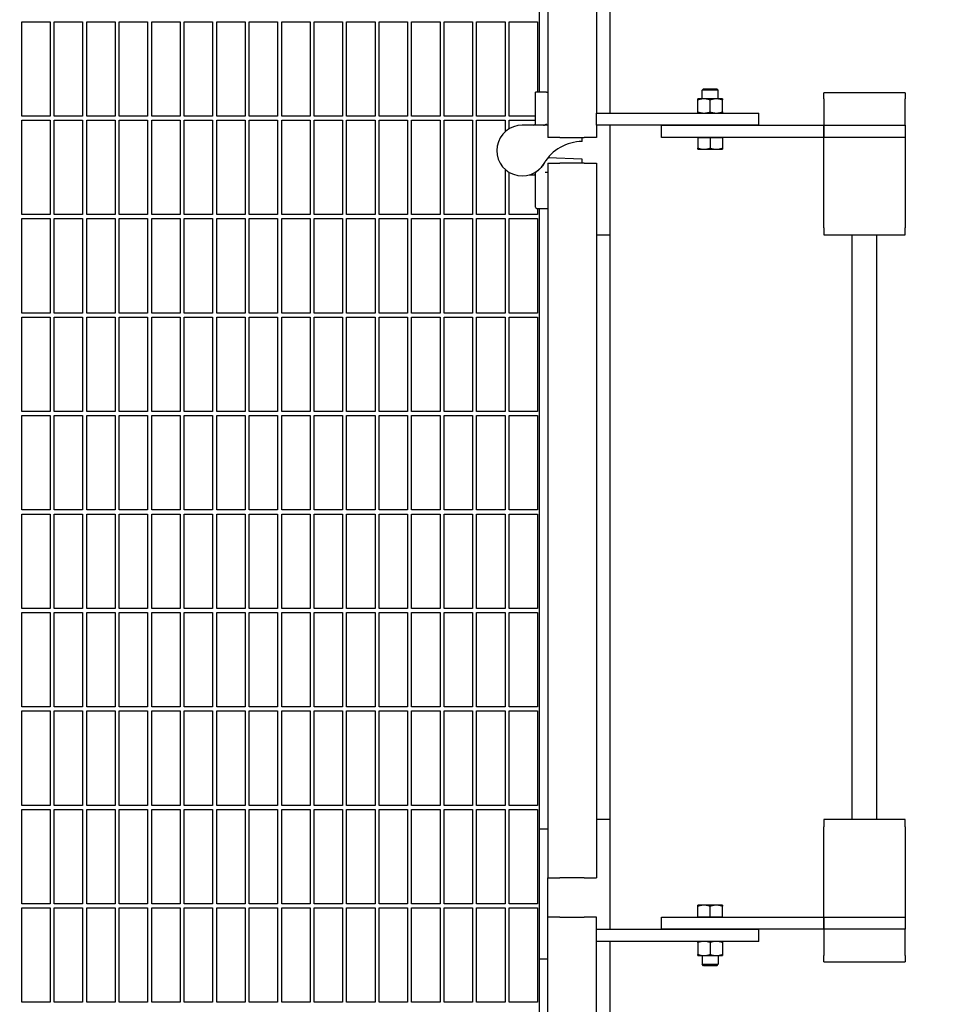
# Model space of a CAD drawing. Header units: inches. Extents: x 36 to 1719, y -84 to 1122.
# Tile 529 of 558: x 1074 to 1102, y 800 to 830. Entities that reach past the tile are written whole.
import ezdxf

# ---------------------------------------------------------------- set-up
doc = ezdxf.new("R2010")
doc.units = ezdxf.units.IN
doc.header["$LTSCALE"] = 48
doc.header["$MEASUREMENT"] = 0
doc.layers.add('Dimension (ANSI)', color=7, linetype='Continuous', lineweight=25)
doc.layers.add('Visible (ANSI)', color=7, linetype='Continuous', lineweight=30)
doc.styles.add('Note Text (ANSI)', font='tahoma.ttf')
doc.dimstyles.new('Architectural (ANSI)', dxfattribs={"dimscale": 48, "dimtxt": 0.125, "dimasz": 0.098425, "dimexe": 0.125, "dimexo": 0.0625, "dimgap": 0.031496, "dimtad": 0, "dimtih": 1, "dimtoh": 1, "dimdec": 4, "dimrnd": 1e-08, "dimzin": 3, "dimdsep": 46, "dimlunit": 4, "dimtxsty": 'Note Text (ANSI)', "dimcen": 0.09, "dimdle": 0.393701, "dimclrd": 256, "dimclre": 256, "dimclrt": 256, "dimadec": 0, "dimazin": 3, "dimtfac": 0.96, "dimtofl": 0, "dimtmove": 0, "dimatfit": 3, "dimfxl": 1, "dimfrac": 2, "dimtolj": 1, "dimtzin": 12, "dimlwd": -1, "dimlwe": -1, "dimarcsym": 0})

# ---------------------------------------------------------------- blocks, each defined once
blk = doc.blocks.new('*D17')
at = {"layer": 'Defpoints', "color": 0, "transparency": 16777216}
for p in [(1046.918, 898.491), (1046.918, 757.491), (1135.12, 757.491)]:
    blk.add_point(p, dxfattribs=at)
at = {"layer": 'Dimension (ANSI)', "transparency": 16777216}
for p, q in [((1049.918, 898.491), (1141.12, 898.491)), ((1135.12, 893.767), (1135.12, 837.122)), ((1135.12, 762.216), (1135.12, 827.861)), ((1049.918, 757.491), (1141.12, 757.491))]:
    blk.add_line(p, q, dxfattribs=at)
for points in [[(1134.332, 893.767), (1135.907, 893.767), (1135.12, 898.491)], [(1134.332, 762.216), (1135.907, 762.216), (1135.12, 757.491)]]:
    blk.add_solid(points, dxfattribs=at)
at = {"layer": 'Dimension (ANSI)', "transparency": 16777216, "insert": (1125.021, 835.61), "char_height": 6, "attachment_point": 1, "style": 'Note Text (ANSI)'}
blk.add_mtext('\\A1;11\'-9"', dxfattribs=at)

msp = doc.modelspace()

# ---------------------------------------------------------------- linework, layer by layer
at = {"layer": 'Visible (ANSI)'}
for p, q in [((1089.99768, 827.96116), (1089.99768, 893.3214)), ((1090.24768, 893.5714), (1090.24768, 826.5714)), ((1091.74768, 893.5714), (1091.74768, 827.3214)), ((1092.16768, 827.3214), (1092.16768, 893.5714)), ((1074.06018, 827.22765), (1074.06018, 830.1339)), ((1074.06018, 830.1339), (1074.93518, 830.1339)), ((1074.93518, 830.1339), (1074.93518, 827.22765)), ((1075.06018, 827.22765), (1075.06018, 830.1339)), ((1075.06018, 830.1339), (1075.93518, 830.1339)), ((1075.93518, 830.1339), (1075.93518, 827.22765)), ((1076.06018, 827.22765), (1076.06018, 830.1339)), ((1076.06018, 830.1339), (1076.93518, 830.1339)), ((1076.93518, 830.1339), (1076.93518, 827.22765)), ((1077.06018, 827.22765), (1077.06018, 830.1339)), ((1077.06018, 830.1339), (1077.93518, 830.1339)), ((1077.93518, 830.1339), (1077.93518, 827.22765)), ((1078.06018, 827.22765), (1078.06018, 830.1339)), ((1078.06018, 830.1339), (1078.93518, 830.1339)), ((1078.93518, 830.1339), (1078.93518, 827.22765)), ((1079.06018, 827.22765), (1079.06018, 830.1339)), ((1079.06018, 830.1339), (1079.93518, 830.1339)), ((1079.93518, 830.1339), (1079.93518, 827.22765)), ((1080.06018, 827.22765), (1080.06018, 830.1339)), ((1080.06018, 830.1339), (1080.93518, 830.1339)), ((1080.93518, 830.1339), (1080.93518, 827.22765)), ((1081.06018, 827.22765), (1081.06018, 830.1339)), ((1081.06018, 830.1339), (1081.93518, 830.1339)), ((1081.93518, 830.1339), (1081.93518, 827.22765)), ((1082.06018, 827.22765), (1082.06018, 830.1339)), ((1082.06018, 830.1339), (1082.93518, 830.1339)), ((1082.93518, 830.1339), (1082.93518, 827.22765)), ((1083.06018, 827.22765), (1083.06018, 830.1339)), ((1083.06018, 830.1339), (1083.93518, 830.1339)), ((1083.93518, 830.1339), (1083.93518, 827.22765)), ((1084.06018, 827.22765), (1084.06018, 830.1339)), ((1084.06018, 830.1339), (1084.93518, 830.1339)), ((1084.93518, 830.1339), (1084.93518, 827.22765)), ((1085.06018, 827.22765), (1085.06018, 830.1339)), ((1085.06018, 830.1339), (1085.93518, 830.1339)), ((1085.93518, 830.1339), (1085.93518, 827.22765)), ((1086.06018, 827.22765), (1086.06018, 830.1339)), ((1086.06018, 830.1339), (1086.93518, 830.1339)), ((1086.93518, 830.1339), (1086.93518, 827.22765)), ((1087.06018, 827.22765), (1087.06018, 830.1339)), ((1087.06018, 830.1339), (1087.93518, 830.1339)), ((1087.93518, 830.1339), (1087.93518, 827.22765)), ((1088.06018, 827.22765), (1088.06018, 830.1339)), ((1088.06018, 830.1339), (1088.93518, 830.1339)), ((1088.93518, 830.1339), (1088.93518, 827.22765)), ((1089.06018, 827.22765), (1089.06018, 830.1339)), ((1089.06018, 830.1339), (1089.93518, 830.1339)), ((1089.93518, 830.1339), (1089.93518, 827.96116)), ((1089.89099, 827.96116), (1089.87268, 827.96116)), ((1089.87268, 827.0124), (1089.87268, 827.96116)), ((1090.21107, 827.96116), (1090.16688, 827.96116)), ((1090.21107, 827.96116), (1090.24768, 827.96116)), ((1095.04487, 828.0714), (1094.99768, 828.02563)), ((1095.49768, 828.02563), (1094.99768, 828.02563)), ((1094.99768, 827.7594), (1094.99768, 828.02563)), ((1095.04487, 828.0714), (1095.45049, 828.0714)), ((1095.45049, 828.0714), (1095.49768, 828.02563)), ((1095.49768, 827.7594), (1095.49768, 828.02563)), ((1098.74768, 827.7564), (1098.74768, 827.9464)), ((1101.24768, 827.9464), (1098.74768, 827.9464)), ((1101.24768, 827.9464), (1101.24768, 827.7564)), ((1095.06018, 827.7594), (1094.87268, 827.7594)), ((1094.87268, 827.35489), (1094.87268, 827.7259)), ((1095.43518, 827.7594), (1095.06018, 827.7594)), ((1095.24768, 827.35489), (1095.24768, 827.7259)), ((1095.62268, 827.7594), (1095.43518, 827.7594)), ((1095.62268, 827.35489), (1095.62268, 827.7259)), ((1098.74768, 827.7564), (1098.74768, 826.9464)), ((1101.24768, 826.9464), (1101.24768, 827.7564)), ((1091.74768, 827.3214), (1096.74768, 827.3214)), ((1091.74768, 826.9464), (1091.74768, 827.3214)), ((1096.74768, 826.9464), (1096.74768, 827.3214)), ((1074.93518, 827.22765), (1074.06018, 827.22765)), ((1074.06018, 824.1964), (1074.06018, 827.10265)), ((1074.06018, 827.10265), (1074.93518, 827.10265)), ((1074.93518, 827.10265), (1074.93518, 824.1964)), ((1075.93518, 827.22765), (1075.06018, 827.22765)), ((1075.06018, 824.1964), (1075.06018, 827.10265)), ((1075.06018, 827.10265), (1075.93518, 827.10265)), ((1075.93518, 827.10265), (1075.93518, 824.1964)), ((1076.93518, 827.22765), (1076.06018, 827.22765)), ((1076.06018, 824.1964), (1076.06018, 827.10265)), ((1076.06018, 827.10265), (1076.93518, 827.10265)), ((1076.93518, 827.10265), (1076.93518, 824.1964)), ((1077.93518, 827.22765), (1077.06018, 827.22765)), ((1077.06018, 824.1964), (1077.06018, 827.10265)), ((1077.06018, 827.10265), (1077.93518, 827.10265)), ((1077.93518, 827.10265), (1077.93518, 824.1964)), ((1078.93518, 827.22765), (1078.06018, 827.22765)), ((1078.06018, 824.1964), (1078.06018, 827.10265)), ((1078.06018, 827.10265), (1078.93518, 827.10265)), ((1078.93518, 827.10265), (1078.93518, 824.1964)), ((1079.93518, 827.22765), (1079.06018, 827.22765)), ((1079.06018, 824.1964), (1079.06018, 827.10265)), ((1079.06018, 827.10265), (1079.93518, 827.10265)), ((1079.93518, 827.10265), (1079.93518, 824.1964)), ((1080.93518, 827.22765), (1080.06018, 827.22765)), ((1080.06018, 824.1964), (1080.06018, 827.10265)), ((1080.06018, 827.10265), (1080.93518, 827.10265)), ((1080.93518, 827.10265), (1080.93518, 824.1964)), ((1081.93518, 827.22765), (1081.06018, 827.22765)), ((1081.06018, 824.1964), (1081.06018, 827.10265)), ((1081.06018, 827.10265), (1081.93518, 827.10265)), ((1081.93518, 827.10265), (1081.93518, 824.1964)), ((1082.93518, 827.22765), (1082.06018, 827.22765)), ((1082.06018, 824.1964), (1082.06018, 827.10265)), ((1082.06018, 827.10265), (1082.93518, 827.10265)), ((1082.93518, 827.10265), (1082.93518, 824.1964)), ((1083.93518, 827.22765), (1083.06018, 827.22765)), ((1083.06018, 824.1964), (1083.06018, 827.10265)), ((1083.06018, 827.10265), (1083.93518, 827.10265)), ((1083.93518, 827.10265), (1083.93518, 824.1964)), ((1084.93518, 827.22765), (1084.06018, 827.22765)), ((1084.06018, 824.1964), (1084.06018, 827.10265)), ((1084.06018, 827.10265), (1084.93518, 827.10265)), ((1084.93518, 827.10265), (1084.93518, 824.1964)), ((1085.93518, 827.22765), (1085.06018, 827.22765)), ((1085.06018, 824.1964), (1085.06018, 827.10265)), ((1085.06018, 827.10265), (1085.93518, 827.10265)), ((1085.93518, 827.10265), (1085.93518, 824.1964)), ((1086.93518, 827.22765), (1086.06018, 827.22765)), ((1086.06018, 824.1964), (1086.06018, 827.10265)), ((1086.06018, 827.10265), (1086.93518, 827.10265)), ((1086.93518, 827.10265), (1086.93518, 824.1964)), ((1087.93518, 827.22765), (1087.06018, 827.22765)), ((1087.06018, 824.1964), (1087.06018, 827.10265)), ((1087.06018, 827.10265), (1087.93518, 827.10265)), ((1087.93518, 827.10265), (1087.93518, 824.1964)), ((1088.93518, 827.22765), (1088.06018, 827.22765)), ((1088.06018, 824.1964), (1088.06018, 827.10265)), ((1088.06018, 827.10265), (1088.93518, 827.10265)), ((1088.93518, 827.10265), (1088.93518, 826.74532)), ((1089.87268, 827.22765), (1089.06018, 827.22765)), ((1089.06018, 826.83849), (1089.06018, 827.10265)), ((1089.06018, 827.10265), (1089.87268, 827.10265)), ((1090.11751, 826.9499), (1089.46225, 826.9499)), ((1090.24768, 826.9499), (1090.11751, 826.9499)), ((1096.74768, 826.9464), (1091.74768, 826.9464)), ((1091.74768, 826.9464), (1091.74768, 826.5714)), ((1092.16768, 823.5714), (1092.16768, 826.9464)), ((1093.74768, 826.9464), (1098.74768, 826.9464)), ((1093.74768, 826.5714), (1093.74768, 826.9464)), ((1098.74768, 826.5714), (1098.74768, 826.9464)), ((1098.74768, 826.9464), (1101.24768, 826.9464)), ((1098.74768, 826.9464), (1098.74768, 826.5714)), ((1101.24768, 826.9464), (1101.24768, 826.5714)), ((1090.62268, 826.5714), (1090.24768, 826.5714)), ((1090.62268, 826.5714), (1091.37268, 826.5714)), ((1091.31067, 826.4464), (1091.31067, 826.5714)), ((1091.74768, 826.5714), (1091.37268, 826.5714)), ((1098.74768, 826.5714), (1093.74768, 826.5714)), ((1094.87268, 826.57139), (1094.87268, 826.5714)), ((1094.87268, 826.57139), (1095.06018, 826.57139)), ((1094.87268, 826.57139), (1094.87268, 826.24089)), ((1095.06018, 826.57139), (1095.24768, 826.57139)), ((1095.24768, 826.57139), (1095.24768, 826.24089)), ((1095.24768, 826.57139), (1095.43518, 826.57139)), ((1095.43518, 826.57139), (1095.62268, 826.57139)), ((1095.62268, 826.57139), (1095.62268, 826.5714)), ((1095.62268, 826.57139), (1095.62268, 826.24089)), ((1098.74768, 826.46156), (1098.74768, 826.5714)), ((1101.24768, 826.5714), (1098.74768, 826.5714)), ((1098.74768, 823.79107), (1098.74768, 826.46156)), ((1101.24768, 826.5714), (1101.24768, 826.46156)), ((1101.24768, 826.46156), (1101.24768, 823.79107)), ((1094.87268, 826.20739), (1095.06018, 826.20739)), ((1095.06018, 826.20739), (1095.43518, 826.20739)), ((1095.43518, 826.20739), (1095.62268, 826.20739)), ((1090.24768, 825.77691), (1090.62268, 825.77691)), ((1090.24768, 825.77691), (1090.24768, 803.77691)), ((1090.25527, 825.93877), (1090.25039, 825.93894)), ((1091.31067, 825.90191), (1090.25527, 825.93877)), ((1091.37268, 825.77691), (1090.62268, 825.77691)), ((1091.31067, 825.77691), (1091.31067, 825.90191)), ((1091.37268, 825.77691), (1091.74768, 825.77691)), ((1091.74768, 825.77691), (1091.74768, 803.77691)), ((1088.93518, 825.59197), (1088.93518, 824.1964)), ((1089.06018, 824.1964), (1089.06018, 825.4988)), ((1089.681, 825.41865), (1089.83102, 825.41865)), ((1089.87268, 824.42882), (1089.87268, 825.47776)), ((1090.20411, 825.50066), (1090.24768, 825.50066)), ((1089.91435, 824.38715), (1090.20244, 824.38715)), ((1089.93518, 824.38715), (1089.93518, 824.1964)), ((1089.99768, 805.27691), (1089.99768, 824.38715)), ((1090.20244, 824.38715), (1090.24768, 824.38715)), ((1074.93518, 824.1964), (1074.06018, 824.1964)), ((1074.06018, 821.16515), (1074.06018, 824.0714)), ((1074.06018, 824.0714), (1074.93518, 824.0714)), ((1074.93518, 824.0714), (1074.93518, 821.16515)), ((1075.93518, 824.1964), (1075.06018, 824.1964)), ((1075.06018, 821.16515), (1075.06018, 824.0714)), ((1075.06018, 824.0714), (1075.93518, 824.0714)), ((1075.93518, 824.0714), (1075.93518, 821.16515)), ((1076.93518, 824.1964), (1076.06018, 824.1964)), ((1076.06018, 821.16515), (1076.06018, 824.0714)), ((1076.06018, 824.0714), (1076.93518, 824.0714)), ((1076.93518, 824.0714), (1076.93518, 821.16515)), ((1077.93518, 824.1964), (1077.06018, 824.1964)), ((1077.06018, 821.16515), (1077.06018, 824.0714)), ((1077.06018, 824.0714), (1077.93518, 824.0714)), ((1077.93518, 824.0714), (1077.93518, 821.16515)), ((1078.93518, 824.1964), (1078.06018, 824.1964)), ((1078.06018, 821.16515), (1078.06018, 824.0714)), ((1078.06018, 824.0714), (1078.93518, 824.0714)), ((1078.93518, 824.0714), (1078.93518, 821.16515)), ((1079.93518, 824.1964), (1079.06018, 824.1964)), ((1079.06018, 821.16515), (1079.06018, 824.0714)), ((1079.06018, 824.0714), (1079.93518, 824.0714)), ((1079.93518, 824.0714), (1079.93518, 821.16515)), ((1080.93518, 824.1964), (1080.06018, 824.1964)), ((1080.06018, 821.16515), (1080.06018, 824.0714)), ((1080.06018, 824.0714), (1080.93518, 824.0714)), ((1080.93518, 824.0714), (1080.93518, 821.16515)), ((1081.93518, 824.1964), (1081.06018, 824.1964)), ((1081.06018, 821.16515), (1081.06018, 824.0714)), ((1081.06018, 824.0714), (1081.93518, 824.0714)), ((1081.93518, 824.0714), (1081.93518, 821.16515)), ((1082.93518, 824.1964), (1082.06018, 824.1964)), ((1082.06018, 821.16515), (1082.06018, 824.0714)), ((1082.06018, 824.0714), (1082.93518, 824.0714)), ((1082.93518, 824.0714), (1082.93518, 821.16515)), ((1083.93518, 824.1964), (1083.06018, 824.1964)), ((1083.06018, 821.16515), (1083.06018, 824.0714)), ((1083.06018, 824.0714), (1083.93518, 824.0714)), ((1083.93518, 824.0714), (1083.93518, 821.16515)), ((1084.93518, 824.1964), (1084.06018, 824.1964)), ((1084.06018, 821.16515), (1084.06018, 824.0714)), ((1084.06018, 824.0714), (1084.93518, 824.0714)), ((1084.93518, 824.0714), (1084.93518, 821.16515)), ((1085.93518, 824.1964), (1085.06018, 824.1964)), ((1085.06018, 821.16515), (1085.06018, 824.0714)), ((1085.06018, 824.0714), (1085.93518, 824.0714)), ((1085.93518, 824.0714), (1085.93518, 821.16515)), ((1086.93518, 824.1964), (1086.06018, 824.1964)), ((1086.06018, 821.16515), (1086.06018, 824.0714)), ((1086.06018, 824.0714), (1086.93518, 824.0714)), ((1086.93518, 824.0714), (1086.93518, 821.16515)), ((1087.93518, 824.1964), (1087.06018, 824.1964)), ((1087.06018, 821.16515), (1087.06018, 824.0714)), ((1087.06018, 824.0714), (1087.93518, 824.0714)), ((1087.93518, 824.0714), (1087.93518, 821.16515)), ((1088.93518, 824.1964), (1088.06018, 824.1964)), ((1088.06018, 821.16515), (1088.06018, 824.0714)), ((1088.06018, 824.0714), (1088.93518, 824.0714)), ((1088.93518, 824.0714), (1088.93518, 821.16515)), ((1089.93518, 824.1964), (1089.06018, 824.1964)), ((1089.06018, 821.16515), (1089.06018, 824.0714)), ((1089.06018, 824.0714), (1089.93518, 824.0714)), ((1089.93518, 824.0714), (1089.93518, 821.16515)), ((1098.74768, 823.79107), (1098.74768, 823.5714)), ((1101.24768, 823.5714), (1101.24768, 823.79107)), ((1091.74768, 823.5714), (1092.16768, 823.5714)), ((1092.16768, 805.5714), (1092.16768, 823.5714)), ((1098.74768, 823.5714), (1101.24768, 823.5714)), ((1099.62268, 805.5714), (1099.62268, 823.5714)), ((1100.37268, 805.5714), (1100.37268, 823.5714)), ((1074.93518, 821.16515), (1074.06018, 821.16515)), ((1074.06018, 818.1339), (1074.06018, 821.04015)), ((1074.06018, 821.04015), (1074.93518, 821.04015)), ((1074.93518, 821.04015), (1074.93518, 818.1339)), ((1075.93518, 821.16515), (1075.06018, 821.16515)), ((1075.06018, 818.1339), (1075.06018, 821.04015)), ((1075.06018, 821.04015), (1075.93518, 821.04015)), ((1075.93518, 821.04015), (1075.93518, 818.1339)), ((1076.93518, 821.16515), (1076.06018, 821.16515)), ((1076.06018, 818.1339), (1076.06018, 821.04015)), ((1076.06018, 821.04015), (1076.93518, 821.04015)), ((1076.93518, 821.04015), (1076.93518, 818.1339)), ((1077.93518, 821.16515), (1077.06018, 821.16515)), ((1077.06018, 818.1339), (1077.06018, 821.04015)), ((1077.06018, 821.04015), (1077.93518, 821.04015)), ((1077.93518, 821.04015), (1077.93518, 818.1339)), ((1078.93518, 821.16515), (1078.06018, 821.16515)), ((1078.06018, 818.1339), (1078.06018, 821.04015)), ((1078.06018, 821.04015), (1078.93518, 821.04015)), ((1078.93518, 821.04015), (1078.93518, 818.1339)), ((1079.93518, 821.16515), (1079.06018, 821.16515)), ((1079.06018, 818.1339), (1079.06018, 821.04015)), ((1079.06018, 821.04015), (1079.93518, 821.04015)), ((1079.93518, 821.04015), (1079.93518, 818.1339)), ((1080.93518, 821.16515), (1080.06018, 821.16515)), ((1080.06018, 818.1339), (1080.06018, 821.04015)), ((1080.06018, 821.04015), (1080.93518, 821.04015)), ((1080.93518, 821.04015), (1080.93518, 818.1339)), ((1081.93518, 821.16515), (1081.06018, 821.16515)), ((1081.06018, 818.1339), (1081.06018, 821.04015)), ((1081.06018, 821.04015), (1081.93518, 821.04015)), ((1081.93518, 821.04015), (1081.93518, 818.1339)), ((1082.93518, 821.16515), (1082.06018, 821.16515)), ((1082.06018, 818.1339), (1082.06018, 821.04015)), ((1082.06018, 821.04015), (1082.93518, 821.04015)), ((1082.93518, 821.04015), (1082.93518, 818.1339)), ((1083.93518, 821.16515), (1083.06018, 821.16515)), ((1083.06018, 818.1339), (1083.06018, 821.04015)), ((1083.06018, 821.04015), (1083.93518, 821.04015)), ((1083.93518, 821.04015), (1083.93518, 818.1339)), ((1084.93518, 821.16515), (1084.06018, 821.16515)), ((1084.06018, 818.1339), (1084.06018, 821.04015)), ((1084.06018, 821.04015), (1084.93518, 821.04015)), ((1084.93518, 821.04015), (1084.93518, 818.1339)), ((1085.93518, 821.16515), (1085.06018, 821.16515)), ((1085.06018, 818.1339), (1085.06018, 821.04015)), ((1085.06018, 821.04015), (1085.93518, 821.04015)), ((1085.93518, 821.04015), (1085.93518, 818.1339)), ((1086.93518, 821.16515), (1086.06018, 821.16515)), ((1086.06018, 818.1339), (1086.06018, 821.04015)), ((1086.06018, 821.04015), (1086.93518, 821.04015)), ((1086.93518, 821.04015), (1086.93518, 818.1339)), ((1087.93518, 821.16515), (1087.06018, 821.16515)), ((1087.06018, 818.1339), (1087.06018, 821.04015)), ((1087.06018, 821.04015), (1087.93518, 821.04015)), ((1087.93518, 821.04015), (1087.93518, 818.1339)), ((1088.93518, 821.16515), (1088.06018, 821.16515)), ((1088.06018, 818.1339), (1088.06018, 821.04015)), ((1088.06018, 821.04015), (1088.93518, 821.04015)), ((1088.93518, 821.04015), (1088.93518, 818.1339)), ((1089.93518, 821.16515), (1089.06018, 821.16515)), ((1089.06018, 818.1339), (1089.06018, 821.04015)), ((1089.06018, 821.04015), (1089.93518, 821.04015)), ((1089.93518, 821.04015), (1089.93518, 818.1339)), ((1074.93518, 818.1339), (1074.06018, 818.1339)), ((1074.06018, 815.10265), (1074.06018, 818.0089)), ((1074.06018, 818.0089), (1074.93518, 818.0089)), ((1074.93518, 818.0089), (1074.93518, 815.10265)), ((1075.93518, 818.1339), (1075.06018, 818.1339)), ((1075.06018, 815.10265), (1075.06018, 818.0089)), ((1075.06018, 818.0089), (1075.93518, 818.0089)), ((1075.93518, 818.0089), (1075.93518, 815.10265)), ((1076.93518, 818.1339), (1076.06018, 818.1339)), ((1076.06018, 815.10265), (1076.06018, 818.0089)), ((1076.06018, 818.0089), (1076.93518, 818.0089)), ((1076.93518, 818.0089), (1076.93518, 815.10265)), ((1077.93518, 818.1339), (1077.06018, 818.1339)), ((1077.06018, 815.10265), (1077.06018, 818.0089)), ((1077.06018, 818.0089), (1077.93518, 818.0089)), ((1077.93518, 818.0089), (1077.93518, 815.10265)), ((1078.93518, 818.1339), (1078.06018, 818.1339)), ((1078.06018, 815.10265), (1078.06018, 818.0089)), ((1078.06018, 818.0089), (1078.93518, 818.0089)), ((1078.93518, 818.0089), (1078.93518, 815.10265)), ((1079.93518, 818.1339), (1079.06018, 818.1339)), ((1079.06018, 815.10265), (1079.06018, 818.0089)), ((1079.06018, 818.0089), (1079.93518, 818.0089)), ((1079.93518, 818.0089), (1079.93518, 815.10265)), ((1080.93518, 818.1339), (1080.06018, 818.1339)), ((1080.06018, 815.10265), (1080.06018, 818.0089)), ((1080.06018, 818.0089), (1080.93518, 818.0089)), ((1080.93518, 818.0089), (1080.93518, 815.10265)), ((1081.93518, 818.1339), (1081.06018, 818.1339)), ((1081.06018, 815.10265), (1081.06018, 818.0089)), ((1081.06018, 818.0089), (1081.93518, 818.0089)), ((1081.93518, 818.0089), (1081.93518, 815.10265)), ((1082.93518, 818.1339), (1082.06018, 818.1339)), ((1082.06018, 815.10265), (1082.06018, 818.0089)), ((1082.06018, 818.0089), (1082.93518, 818.0089)), ((1082.93518, 818.0089), (1082.93518, 815.10265)), ((1083.93518, 818.1339), (1083.06018, 818.1339)), ((1083.06018, 815.10265), (1083.06018, 818.0089)), ((1083.06018, 818.0089), (1083.93518, 818.0089)), ((1083.93518, 818.0089), (1083.93518, 815.10265)), ((1084.93518, 818.1339), (1084.06018, 818.1339)), ((1084.06018, 815.10265), (1084.06018, 818.0089)), ((1084.06018, 818.0089), (1084.93518, 818.0089)), ((1084.93518, 818.0089), (1084.93518, 815.10265)), ((1085.93518, 818.1339), (1085.06018, 818.1339)), ((1085.06018, 815.10265), (1085.06018, 818.0089)), ((1085.06018, 818.0089), (1085.93518, 818.0089)), ((1085.93518, 818.0089), (1085.93518, 815.10265)), ((1086.93518, 818.1339), (1086.06018, 818.1339)), ((1086.06018, 815.10265), (1086.06018, 818.0089)), ((1086.06018, 818.0089), (1086.93518, 818.0089)), ((1086.93518, 818.0089), (1086.93518, 815.10265)), ((1087.93518, 818.1339), (1087.06018, 818.1339)), ((1087.06018, 815.10265), (1087.06018, 818.0089)), ((1087.06018, 818.0089), (1087.93518, 818.0089)), ((1087.93518, 818.0089), (1087.93518, 815.10265)), ((1088.93518, 818.1339), (1088.06018, 818.1339)), ((1088.06018, 815.10265), (1088.06018, 818.0089)), ((1088.06018, 818.0089), (1088.93518, 818.0089)), ((1088.93518, 818.0089), (1088.93518, 815.10265)), ((1089.93518, 818.1339), (1089.06018, 818.1339)), ((1089.06018, 815.10265), (1089.06018, 818.0089)), ((1089.06018, 818.0089), (1089.93518, 818.0089)), ((1089.93518, 818.0089), (1089.93518, 815.10265)), ((1074.93518, 815.10265), (1074.06018, 815.10265)), ((1074.06018, 812.0714), (1074.06018, 814.97765)), ((1074.06018, 814.97765), (1074.93518, 814.97765)), ((1074.93518, 814.97765), (1074.93518, 812.0714)), ((1075.93518, 815.10265), (1075.06018, 815.10265)), ((1075.06018, 812.0714), (1075.06018, 814.97765)), ((1075.06018, 814.97765), (1075.93518, 814.97765)), ((1075.93518, 814.97765), (1075.93518, 812.0714)), ((1076.93518, 815.10265), (1076.06018, 815.10265)), ((1076.06018, 812.0714), (1076.06018, 814.97765)), ((1076.06018, 814.97765), (1076.93518, 814.97765)), ((1076.93518, 814.97765), (1076.93518, 812.0714)), ((1077.93518, 815.10265), (1077.06018, 815.10265)), ((1077.06018, 812.0714), (1077.06018, 814.97765)), ((1077.06018, 814.97765), (1077.93518, 814.97765)), ((1077.93518, 814.97765), (1077.93518, 812.0714)), ((1078.93518, 815.10265), (1078.06018, 815.10265)), ((1078.06018, 812.0714), (1078.06018, 814.97765)), ((1078.06018, 814.97765), (1078.93518, 814.97765)), ((1078.93518, 814.97765), (1078.93518, 812.0714)), ((1079.93518, 815.10265), (1079.06018, 815.10265)), ((1079.06018, 812.0714), (1079.06018, 814.97765)), ((1079.06018, 814.97765), (1079.93518, 814.97765)), ((1079.93518, 814.97765), (1079.93518, 812.0714)), ((1080.93518, 815.10265), (1080.06018, 815.10265)), ((1080.06018, 812.0714), (1080.06018, 814.97765)), ((1080.06018, 814.97765), (1080.93518, 814.97765)), ((1080.93518, 814.97765), (1080.93518, 812.0714)), ((1081.93518, 815.10265), (1081.06018, 815.10265)), ((1081.06018, 812.0714), (1081.06018, 814.97765)), ((1081.06018, 814.97765), (1081.93518, 814.97765)), ((1081.93518, 814.97765), (1081.93518, 812.0714)), ((1082.93518, 815.10265), (1082.06018, 815.10265)), ((1082.06018, 812.0714), (1082.06018, 814.97765)), ((1082.06018, 814.97765), (1082.93518, 814.97765)), ((1082.93518, 814.97765), (1082.93518, 812.0714)), ((1083.93518, 815.10265), (1083.06018, 815.10265)), ((1083.06018, 812.0714), (1083.06018, 814.97765)), ((1083.06018, 814.97765), (1083.93518, 814.97765)), ((1083.93518, 814.97765), (1083.93518, 812.0714)), ((1084.93518, 815.10265), (1084.06018, 815.10265)), ((1084.06018, 812.0714), (1084.06018, 814.97765)), ((1084.06018, 814.97765), (1084.93518, 814.97765)), ((1084.93518, 814.97765), (1084.93518, 812.0714)), ((1085.93518, 815.10265), (1085.06018, 815.10265)), ((1085.06018, 812.0714), (1085.06018, 814.97765)), ((1085.06018, 814.97765), (1085.93518, 814.97765)), ((1085.93518, 814.97765), (1085.93518, 812.0714)), ((1086.93518, 815.10265), (1086.06018, 815.10265)), ((1086.06018, 812.0714), (1086.06018, 814.97765)), ((1086.06018, 814.97765), (1086.93518, 814.97765)), ((1086.93518, 814.97765), (1086.93518, 812.0714)), ((1087.93518, 815.10265), (1087.06018, 815.10265)), ((1087.06018, 812.0714), (1087.06018, 814.97765)), ((1087.06018, 814.97765), (1087.93518, 814.97765)), ((1087.93518, 814.97765), (1087.93518, 812.0714)), ((1088.93518, 815.10265), (1088.06018, 815.10265)), ((1088.06018, 812.0714), (1088.06018, 814.97765)), ((1088.06018, 814.97765), (1088.93518, 814.97765)), ((1088.93518, 814.97765), (1088.93518, 812.0714)), ((1089.93518, 815.10265), (1089.06018, 815.10265)), ((1089.06018, 812.0714), (1089.06018, 814.97765)), ((1089.06018, 814.97765), (1089.93518, 814.97765)), ((1089.93518, 814.97765), (1089.93518, 812.0714)), ((1074.93518, 812.0714), (1074.06018, 812.0714)), ((1074.06018, 809.04015), (1074.06018, 811.9464)), ((1074.06018, 811.9464), (1074.93518, 811.9464)), ((1074.93518, 811.9464), (1074.93518, 809.04015)), ((1075.93518, 812.0714), (1075.06018, 812.0714)), ((1075.06018, 809.04015), (1075.06018, 811.9464)), ((1075.06018, 811.9464), (1075.93518, 811.9464)), ((1075.93518, 811.9464), (1075.93518, 809.04015)), ((1076.93518, 812.0714), (1076.06018, 812.0714)), ((1076.06018, 809.04015), (1076.06018, 811.9464)), ((1076.06018, 811.9464), (1076.93518, 811.9464)), ((1076.93518, 811.9464), (1076.93518, 809.04015)), ((1077.93518, 812.0714), (1077.06018, 812.0714)), ((1077.06018, 809.04015), (1077.06018, 811.9464)), ((1077.06018, 811.9464), (1077.93518, 811.9464)), ((1077.93518, 811.9464), (1077.93518, 809.04015)), ((1078.93518, 812.0714), (1078.06018, 812.0714)), ((1078.06018, 809.04015), (1078.06018, 811.9464)), ((1078.06018, 811.9464), (1078.93518, 811.9464)), ((1078.93518, 811.9464), (1078.93518, 809.04015)), ((1079.93518, 812.0714), (1079.06018, 812.0714)), ((1079.06018, 809.04015), (1079.06018, 811.9464)), ((1079.06018, 811.9464), (1079.93518, 811.9464)), ((1079.93518, 811.9464), (1079.93518, 809.04015)), ((1080.93518, 812.0714), (1080.06018, 812.0714)), ((1080.06018, 809.04015), (1080.06018, 811.9464)), ((1080.06018, 811.9464), (1080.93518, 811.9464)), ((1080.93518, 811.9464), (1080.93518, 809.04015)), ((1081.93518, 812.0714), (1081.06018, 812.0714)), ((1081.06018, 809.04015), (1081.06018, 811.9464)), ((1081.06018, 811.9464), (1081.93518, 811.9464)), ((1081.93518, 811.9464), (1081.93518, 809.04015)), ((1082.93518, 812.0714), (1082.06018, 812.0714)), ((1082.06018, 809.04015), (1082.06018, 811.9464)), ((1082.06018, 811.9464), (1082.93518, 811.9464)), ((1082.93518, 811.9464), (1082.93518, 809.04015)), ((1083.93518, 812.0714), (1083.06018, 812.0714)), ((1083.06018, 809.04015), (1083.06018, 811.9464)), ((1083.06018, 811.9464), (1083.93518, 811.9464)), ((1083.93518, 811.9464), (1083.93518, 809.04015)), ((1084.93518, 812.0714), (1084.06018, 812.0714)), ((1084.06018, 809.04015), (1084.06018, 811.9464)), ((1084.06018, 811.9464), (1084.93518, 811.9464)), ((1084.93518, 811.9464), (1084.93518, 809.04015)), ((1085.93518, 812.0714), (1085.06018, 812.0714)), ((1085.06018, 809.04015), (1085.06018, 811.9464)), ((1085.06018, 811.9464), (1085.93518, 811.9464)), ((1085.93518, 811.9464), (1085.93518, 809.04015)), ((1086.93518, 812.0714), (1086.06018, 812.0714)), ((1086.06018, 809.04015), (1086.06018, 811.9464)), ((1086.06018, 811.9464), (1086.93518, 811.9464)), ((1086.93518, 811.9464), (1086.93518, 809.04015)), ((1087.93518, 812.0714), (1087.06018, 812.0714)), ((1087.06018, 809.04015), (1087.06018, 811.9464)), ((1087.06018, 811.9464), (1087.93518, 811.9464)), ((1087.93518, 811.9464), (1087.93518, 809.04015)), ((1088.93518, 812.0714), (1088.06018, 812.0714)), ((1088.06018, 809.04015), (1088.06018, 811.9464)), ((1088.06018, 811.9464), (1088.93518, 811.9464)), ((1088.93518, 811.9464), (1088.93518, 809.04015)), ((1089.93518, 812.0714), (1089.06018, 812.0714)), ((1089.06018, 809.04015), (1089.06018, 811.9464)), ((1089.06018, 811.9464), (1089.93518, 811.9464)), ((1089.93518, 811.9464), (1089.93518, 809.04015)), ((1074.93518, 809.04015), (1074.06018, 809.04015)), ((1074.06018, 806.0089), (1074.06018, 808.91515)), ((1074.06018, 808.91515), (1074.93518, 808.91515)), ((1074.93518, 808.91515), (1074.93518, 806.0089)), ((1075.93518, 809.04015), (1075.06018, 809.04015)), ((1075.06018, 806.0089), (1075.06018, 808.91515)), ((1075.06018, 808.91515), (1075.93518, 808.91515)), ((1075.93518, 808.91515), (1075.93518, 806.0089)), ((1076.93518, 809.04015), (1076.06018, 809.04015)), ((1076.06018, 806.0089), (1076.06018, 808.91515)), ((1076.06018, 808.91515), (1076.93518, 808.91515)), ((1076.93518, 808.91515), (1076.93518, 806.0089)), ((1077.93518, 809.04015), (1077.06018, 809.04015)), ((1077.06018, 806.0089), (1077.06018, 808.91515)), ((1077.06018, 808.91515), (1077.93518, 808.91515)), ((1077.93518, 808.91515), (1077.93518, 806.0089)), ((1078.93518, 809.04015), (1078.06018, 809.04015)), ((1078.06018, 806.0089), (1078.06018, 808.91515)), ((1078.06018, 808.91515), (1078.93518, 808.91515)), ((1078.93518, 808.91515), (1078.93518, 806.0089)), ((1079.93518, 809.04015), (1079.06018, 809.04015)), ((1079.06018, 806.0089), (1079.06018, 808.91515)), ((1079.06018, 808.91515), (1079.93518, 808.91515)), ((1079.93518, 808.91515), (1079.93518, 806.0089)), ((1080.93518, 809.04015), (1080.06018, 809.04015)), ((1080.06018, 806.0089), (1080.06018, 808.91515)), ((1080.06018, 808.91515), (1080.93518, 808.91515)), ((1080.93518, 808.91515), (1080.93518, 806.0089)), ((1081.93518, 809.04015), (1081.06018, 809.04015)), ((1081.06018, 806.0089), (1081.06018, 808.91515)), ((1081.06018, 808.91515), (1081.93518, 808.91515)), ((1081.93518, 808.91515), (1081.93518, 806.0089)), ((1082.93518, 809.04015), (1082.06018, 809.04015)), ((1082.06018, 806.0089), (1082.06018, 808.91515)), ((1082.06018, 808.91515), (1082.93518, 808.91515)), ((1082.93518, 808.91515), (1082.93518, 806.0089)), ((1083.93518, 809.04015), (1083.06018, 809.04015)), ((1083.06018, 806.0089), (1083.06018, 808.91515)), ((1083.06018, 808.91515), (1083.93518, 808.91515)), ((1083.93518, 808.91515), (1083.93518, 806.0089)), ((1084.93518, 809.04015), (1084.06018, 809.04015)), ((1084.06018, 806.0089), (1084.06018, 808.91515)), ((1084.06018, 808.91515), (1084.93518, 808.91515)), ((1084.93518, 808.91515), (1084.93518, 806.0089)), ((1085.93518, 809.04015), (1085.06018, 809.04015)), ((1085.06018, 806.0089), (1085.06018, 808.91515)), ((1085.06018, 808.91515), (1085.93518, 808.91515)), ((1085.93518, 808.91515), (1085.93518, 806.0089)), ((1086.93518, 809.04015), (1086.06018, 809.04015)), ((1086.06018, 806.0089), (1086.06018, 808.91515)), ((1086.06018, 808.91515), (1086.93518, 808.91515)), ((1086.93518, 808.91515), (1086.93518, 806.0089)), ((1087.93518, 809.04015), (1087.06018, 809.04015)), ((1087.06018, 806.0089), (1087.06018, 808.91515)), ((1087.06018, 808.91515), (1087.93518, 808.91515)), ((1087.93518, 808.91515), (1087.93518, 806.0089)), ((1088.93518, 809.04015), (1088.06018, 809.04015)), ((1088.06018, 806.0089), (1088.06018, 808.91515)), ((1088.06018, 808.91515), (1088.93518, 808.91515)), ((1088.93518, 808.91515), (1088.93518, 806.0089)), ((1089.93518, 809.04015), (1089.06018, 809.04015)), ((1089.06018, 806.0089), (1089.06018, 808.91515)), ((1089.06018, 808.91515), (1089.93518, 808.91515)), ((1089.93518, 808.91515), (1089.93518, 806.0089)), ((1074.93518, 806.0089), (1074.06018, 806.0089)), ((1074.06018, 802.97765), (1074.06018, 805.8839)), ((1074.06018, 805.8839), (1074.93518, 805.8839)), ((1074.93518, 805.8839), (1074.93518, 802.97765)), ((1075.93518, 806.0089), (1075.06018, 806.0089)), ((1075.06018, 802.97765), (1075.06018, 805.8839)), ((1075.06018, 805.8839), (1075.93518, 805.8839)), ((1075.93518, 805.8839), (1075.93518, 802.97765)), ((1076.93518, 806.0089), (1076.06018, 806.0089)), ((1076.06018, 802.97765), (1076.06018, 805.8839)), ((1076.06018, 805.8839), (1076.93518, 805.8839)), ((1076.93518, 805.8839), (1076.93518, 802.97765)), ((1077.93518, 806.0089), (1077.06018, 806.0089)), ((1077.06018, 802.97765), (1077.06018, 805.8839)), ((1077.06018, 805.8839), (1077.93518, 805.8839)), ((1077.93518, 805.8839), (1077.93518, 802.97765)), ((1078.93518, 806.0089), (1078.06018, 806.0089)), ((1078.06018, 802.97765), (1078.06018, 805.8839)), ((1078.06018, 805.8839), (1078.93518, 805.8839)), ((1078.93518, 805.8839), (1078.93518, 802.97765)), ((1079.93518, 806.0089), (1079.06018, 806.0089)), ((1079.06018, 802.97765), (1079.06018, 805.8839)), ((1079.06018, 805.8839), (1079.93518, 805.8839)), ((1079.93518, 805.8839), (1079.93518, 802.97765)), ((1080.93518, 806.0089), (1080.06018, 806.0089)), ((1080.06018, 802.97765), (1080.06018, 805.8839)), ((1080.06018, 805.8839), (1080.93518, 805.8839)), ((1080.93518, 805.8839), (1080.93518, 802.97765)), ((1081.93518, 806.0089), (1081.06018, 806.0089)), ((1081.06018, 802.97765), (1081.06018, 805.8839)), ((1081.06018, 805.8839), (1081.93518, 805.8839)), ((1081.93518, 805.8839), (1081.93518, 802.97765)), ((1082.93518, 806.0089), (1082.06018, 806.0089)), ((1082.06018, 802.97765), (1082.06018, 805.8839)), ((1082.06018, 805.8839), (1082.93518, 805.8839)), ((1082.93518, 805.8839), (1082.93518, 802.97765)), ((1083.93518, 806.0089), (1083.06018, 806.0089)), ((1083.06018, 802.97765), (1083.06018, 805.8839)), ((1083.06018, 805.8839), (1083.93518, 805.8839)), ((1083.93518, 805.8839), (1083.93518, 802.97765)), ((1084.93518, 806.0089), (1084.06018, 806.0089)), ((1084.06018, 802.97765), (1084.06018, 805.8839)), ((1084.06018, 805.8839), (1084.93518, 805.8839)), ((1084.93518, 805.8839), (1084.93518, 802.97765)), ((1085.93518, 806.0089), (1085.06018, 806.0089)), ((1085.06018, 802.97765), (1085.06018, 805.8839)), ((1085.06018, 805.8839), (1085.93518, 805.8839)), ((1085.93518, 805.8839), (1085.93518, 802.97765)), ((1086.93518, 806.0089), (1086.06018, 806.0089)), ((1086.06018, 802.97765), (1086.06018, 805.8839)), ((1086.06018, 805.8839), (1086.93518, 805.8839)), ((1086.93518, 805.8839), (1086.93518, 802.97765)), ((1087.93518, 806.0089), (1087.06018, 806.0089)), ((1087.06018, 802.97765), (1087.06018, 805.8839)), ((1087.06018, 805.8839), (1087.93518, 805.8839)), ((1087.93518, 805.8839), (1087.93518, 802.97765)), ((1088.93518, 806.0089), (1088.06018, 806.0089)), ((1088.06018, 802.97765), (1088.06018, 805.8839)), ((1088.06018, 805.8839), (1088.93518, 805.8839)), ((1088.93518, 805.8839), (1088.93518, 802.97765)), ((1089.93518, 806.0089), (1089.06018, 806.0089)), ((1089.06018, 802.97765), (1089.06018, 805.8839)), ((1089.06018, 805.8839), (1089.93518, 805.8839)), ((1089.93518, 805.8839), (1089.93518, 802.97765)), ((1092.16768, 805.5714), (1091.74768, 805.5714)), ((1092.16768, 802.1964), (1092.16768, 805.5714)), ((1101.24768, 805.5714), (1098.74768, 805.5714)), ((1098.74768, 805.5714), (1098.74768, 805.35173)), ((1101.24768, 805.35173), (1101.24768, 805.5714)), ((1090.24768, 805.27691), (1089.99768, 805.27691)), ((1089.99768, 801.27691), (1089.99768, 805.27691)), ((1098.74768, 802.68123), (1098.74768, 805.35173)), ((1101.24768, 805.35173), (1101.24768, 802.68123)), ((1090.24768, 803.77691), (1090.62268, 803.77691)), ((1090.24768, 802.5714), (1090.24768, 803.77691)), ((1091.37268, 803.77691), (1090.62268, 803.77691)), ((1091.37268, 803.77691), (1091.74768, 803.77691)), ((1074.93518, 802.97765), (1074.06018, 802.97765)), ((1074.06018, 799.9464), (1074.06018, 802.85265)), ((1074.06018, 802.85265), (1074.93518, 802.85265)), ((1074.93518, 802.85265), (1074.93518, 799.9464)), ((1075.93518, 802.97765), (1075.06018, 802.97765)), ((1075.06018, 799.9464), (1075.06018, 802.85265)), ((1075.06018, 802.85265), (1075.93518, 802.85265)), ((1075.93518, 802.85265), (1075.93518, 799.9464)), ((1076.93518, 802.97765), (1076.06018, 802.97765)), ((1076.06018, 799.9464), (1076.06018, 802.85265)), ((1076.06018, 802.85265), (1076.93518, 802.85265)), ((1076.93518, 802.85265), (1076.93518, 799.9464)), ((1077.93518, 802.97765), (1077.06018, 802.97765)), ((1077.06018, 799.9464), (1077.06018, 802.85265)), ((1077.06018, 802.85265), (1077.93518, 802.85265)), ((1077.93518, 802.85265), (1077.93518, 799.9464)), ((1078.93518, 802.97765), (1078.06018, 802.97765)), ((1078.06018, 799.9464), (1078.06018, 802.85265)), ((1078.06018, 802.85265), (1078.93518, 802.85265)), ((1078.93518, 802.85265), (1078.93518, 799.9464)), ((1079.93518, 802.97765), (1079.06018, 802.97765)), ((1079.06018, 799.9464), (1079.06018, 802.85265)), ((1079.06018, 802.85265), (1079.93518, 802.85265)), ((1079.93518, 802.85265), (1079.93518, 799.9464)), ((1080.93518, 802.97765), (1080.06018, 802.97765)), ((1080.06018, 799.9464), (1080.06018, 802.85265)), ((1080.06018, 802.85265), (1080.93518, 802.85265)), ((1080.93518, 802.85265), (1080.93518, 799.9464)), ((1081.93518, 802.97765), (1081.06018, 802.97765)), ((1081.06018, 799.9464), (1081.06018, 802.85265)), ((1081.06018, 802.85265), (1081.93518, 802.85265)), ((1081.93518, 802.85265), (1081.93518, 799.9464)), ((1082.93518, 802.97765), (1082.06018, 802.97765)), ((1082.06018, 799.9464), (1082.06018, 802.85265)), ((1082.06018, 802.85265), (1082.93518, 802.85265)), ((1082.93518, 802.85265), (1082.93518, 799.9464)), ((1083.93518, 802.97765), (1083.06018, 802.97765)), ((1083.06018, 799.9464), (1083.06018, 802.85265)), ((1083.06018, 802.85265), (1083.93518, 802.85265)), ((1083.93518, 802.85265), (1083.93518, 799.9464)), ((1084.93518, 802.97765), (1084.06018, 802.97765)), ((1084.06018, 799.9464), (1084.06018, 802.85265)), ((1084.06018, 802.85265), (1084.93518, 802.85265)), ((1084.93518, 802.85265), (1084.93518, 799.9464)), ((1085.93518, 802.97765), (1085.06018, 802.97765)), ((1085.06018, 799.9464), (1085.06018, 802.85265)), ((1085.06018, 802.85265), (1085.93518, 802.85265)), ((1085.93518, 802.85265), (1085.93518, 799.9464)), ((1086.93518, 802.97765), (1086.06018, 802.97765)), ((1086.06018, 799.9464), (1086.06018, 802.85265)), ((1086.06018, 802.85265), (1086.93518, 802.85265)), ((1086.93518, 802.85265), (1086.93518, 799.9464)), ((1087.93518, 802.97765), (1087.06018, 802.97765)), ((1087.06018, 799.9464), (1087.06018, 802.85265)), ((1087.06018, 802.85265), (1087.93518, 802.85265)), ((1087.93518, 802.85265), (1087.93518, 799.9464)), ((1088.93518, 802.97765), (1088.06018, 802.97765)), ((1088.06018, 799.9464), (1088.06018, 802.85265)), ((1088.06018, 802.85265), (1088.93518, 802.85265)), ((1088.93518, 802.85265), (1088.93518, 799.9464)), ((1089.93518, 802.97765), (1089.06018, 802.97765)), ((1089.06018, 799.9464), (1089.06018, 802.85265)), ((1089.06018, 802.85265), (1089.93518, 802.85265)), ((1089.93518, 802.85265), (1089.93518, 799.9464)), ((1095.06018, 802.9354), (1094.87268, 802.9354)), ((1094.87268, 802.5714), (1094.87268, 802.90191)), ((1095.43518, 802.9354), (1095.06018, 802.9354)), ((1095.24768, 802.5714), (1095.24768, 802.90191)), ((1095.62268, 802.9354), (1095.43518, 802.9354)), ((1095.62268, 802.5714), (1095.62268, 802.90191)), ((1098.74768, 802.5714), (1098.74768, 802.68123)), ((1101.24768, 802.68123), (1101.24768, 802.5714)), ((1090.24768, 791.0714), (1090.24768, 802.5714)), ((1090.62268, 802.5714), (1090.24768, 802.5714)), ((1090.62268, 802.5714), (1091.37268, 802.5714)), ((1091.74768, 802.5714), (1091.37268, 802.5714)), ((1091.74768, 802.1964), (1091.74768, 802.5714)), ((1093.74768, 802.5714), (1098.74768, 802.5714)), ((1093.74768, 802.1964), (1093.74768, 802.5714)), ((1095.06018, 802.5714), (1094.87268, 802.5714)), ((1094.87268, 802.5714), (1094.87268, 802.5714)), ((1095.24768, 802.5714), (1095.06018, 802.5714)), ((1095.43518, 802.5714), (1095.24768, 802.5714)), ((1095.62268, 802.5714), (1095.43518, 802.5714)), ((1095.62268, 802.5714), (1095.62268, 802.5714)), ((1098.74768, 802.5714), (1101.24768, 802.5714)), ((1098.74768, 802.1964), (1098.74768, 802.5714)), ((1098.74768, 802.5714), (1098.74768, 802.1964)), ((1101.24768, 802.5714), (1101.24768, 802.1964)), ((1091.74768, 802.1964), (1096.74768, 802.1964)), ((1091.74768, 801.8214), (1091.74768, 802.1964)), ((1098.74768, 802.1964), (1093.74768, 802.1964)), ((1096.74768, 801.8214), (1096.74768, 802.1964)), ((1101.24768, 802.1964), (1098.74768, 802.1964)), ((1098.74768, 802.1964), (1098.74768, 801.3864)), ((1101.24768, 801.3864), (1101.24768, 802.1964)), ((1096.74768, 801.8214), (1091.74768, 801.8214)), ((1091.74768, 791.0714), (1091.74768, 801.8214)), ((1092.16768, 791.0714), (1092.16768, 801.8214)), ((1094.87268, 801.7879), (1094.87268, 801.41689)), ((1095.24768, 801.7879), (1095.24768, 801.41689)), ((1095.62268, 801.7879), (1095.62268, 801.41689)), ((1089.99768, 791.3214), (1089.99768, 801.27691)), ((1090.24768, 801.27691), (1089.99768, 801.27691)), ((1094.87268, 801.3834), (1095.06018, 801.3834)), ((1094.99768, 801.3834), (1094.99768, 801.11717)), ((1095.06018, 801.3834), (1095.43518, 801.3834)), ((1095.43518, 801.3834), (1095.62268, 801.3834)), ((1095.49768, 801.3834), (1095.49768, 801.11717)), ((1098.74768, 801.1964), (1098.74768, 801.3864)), ((1098.74768, 801.1964), (1101.24768, 801.1964)), ((1101.24768, 801.3864), (1101.24768, 801.1964)), ((1094.99768, 801.11717), (1095.49768, 801.11717)), ((1095.04487, 801.0714), (1094.99768, 801.11717)), ((1095.45049, 801.0714), (1095.04487, 801.0714)), ((1095.45049, 801.0714), (1095.49768, 801.11717)), ((1074.93518, 799.9464), (1074.06018, 799.9464)), ((1075.93518, 799.9464), (1075.06018, 799.9464)), ((1076.93518, 799.9464), (1076.06018, 799.9464)), ((1077.93518, 799.9464), (1077.06018, 799.9464)), ((1078.93518, 799.9464), (1078.06018, 799.9464)), ((1079.93518, 799.9464), (1079.06018, 799.9464)), ((1080.93518, 799.9464), (1080.06018, 799.9464)), ((1081.93518, 799.9464), (1081.06018, 799.9464)), ((1082.93518, 799.9464), (1082.06018, 799.9464)), ((1083.93518, 799.9464), (1083.06018, 799.9464)), ((1084.93518, 799.9464), (1084.06018, 799.9464)), ((1085.93518, 799.9464), (1085.06018, 799.9464)), ((1086.93518, 799.9464), (1086.06018, 799.9464)), ((1087.93518, 799.9464), (1087.06018, 799.9464)), ((1088.93518, 799.9464), (1088.06018, 799.9464)), ((1089.93518, 799.9464), (1089.06018, 799.9464))]:
    msp.add_line(p, q, dxfattribs=at)
for centre, radius, start, end in [((1089.46225, 826.16865), 0.78125, 90, 329.618594), ((1089.81018, 827.0124), 0.0625, 270, 0), ((1091.31067, 825.08499), 1.36141, 90, 149.618594), ((1089.46225, 826.16865), 0.784, 326.734556, 333.442162), ((1089.83102, 825.37698), 0.04167, 0, 90), ((1089.91435, 825.47776), 0.04167, 123.199621, 180), ((1089.91435, 824.42882), 0.04167, 180, 270)]:
    msp.add_arc(centre, radius, start, end, dxfattribs=at)
for points, weights in [([(1090.16688, 827.96116), (1090.00692, 827.96116), (1089.89099, 827.96116)], [1.00254526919, 1.00661330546, 1.00096139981]), ([(1094.87268, 827.7259), (1094.87268, 827.7594), (1094.87268, 827.7594)], [1, 1.0379548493, 1]), ([(1095.06018, 827.7594), (1094.97316, 827.7594), (1094.87268, 827.7259)], [1, 1.0379548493, 1]), ([(1095.24768, 827.7259), (1095.1472, 827.7594), (1095.06018, 827.7594)], [1, 1.0379548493, 1]), ([(1095.43518, 827.7594), (1095.34816, 827.7594), (1095.24768, 827.7259)], [1, 1.0379548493, 1]), ([(1095.62268, 827.7259), (1095.5222, 827.7594), (1095.43518, 827.7594)], [1, 1.0379548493, 1]), ([(1095.62268, 827.7594), (1095.62268, 827.7594), (1095.62268, 827.7259)], [1, 1.0379548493, 1]), ([(1094.87268, 827.35489), (1094.97316, 827.3214), (1095.06018, 827.3214)], [1, 1.0379548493, 1]), ([(1094.87268, 827.3214), (1094.87268, 827.3214), (1094.87268, 827.35489)], [1, 1.0379548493, 1]), ([(1095.06018, 827.3214), (1095.1472, 827.3214), (1095.24768, 827.35489)], [1, 1.0379548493, 1]), ([(1095.24768, 827.35489), (1095.34816, 827.3214), (1095.43518, 827.3214)], [1, 1.0379548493, 1]), ([(1095.43518, 827.3214), (1095.5222, 827.3214), (1095.62268, 827.35489)], [1, 1.0379548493, 1]), ([(1095.62268, 827.35489), (1095.62268, 827.3214), (1095.62268, 827.3214)], [1, 1.0379548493, 1]), ([(1094.87268, 826.24089), (1094.97316, 826.20739), (1095.06018, 826.20739)], [1, 1.0379548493, 1]), ([(1094.87268, 826.20739), (1094.87268, 826.20739), (1094.87268, 826.24089)], [1, 1.0379548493, 1]), ([(1095.06018, 826.20739), (1095.1472, 826.20739), (1095.24768, 826.24089)], [1, 1.0379548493, 1]), ([(1095.24768, 826.24089), (1095.34816, 826.20739), (1095.43518, 826.20739)], [1, 1.0379548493, 1]), ([(1095.43518, 826.20739), (1095.5222, 826.20739), (1095.62268, 826.24089)], [1, 1.0379548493, 1]), ([(1095.62268, 826.24089), (1095.62268, 826.20739), (1095.62268, 826.20739)], [1, 1.0379548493, 1]), ([(1094.87268, 802.90191), (1094.87268, 802.9354), (1094.87268, 802.9354)], [1, 1.0379548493, 1]), ([(1095.06018, 802.9354), (1094.97316, 802.9354), (1094.87268, 802.90191)], [1, 1.0379548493, 1]), ([(1095.24768, 802.90191), (1095.1472, 802.9354), (1095.06018, 802.9354)], [1, 1.0379548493, 1]), ([(1095.43518, 802.9354), (1095.34816, 802.9354), (1095.24768, 802.90191)], [1, 1.0379548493, 1]), ([(1095.62268, 802.90191), (1095.5222, 802.9354), (1095.43518, 802.9354)], [1, 1.0379548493, 1]), ([(1095.62268, 802.9354), (1095.62268, 802.9354), (1095.62268, 802.90191)], [1, 1.0379548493, 1]), ([(1094.87268, 801.7879), (1094.87268, 801.8214), (1094.87268, 801.8214)], [1, 1.0379548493, 1]), ([(1095.06018, 801.8214), (1094.97316, 801.8214), (1094.87268, 801.7879)], [1, 1.0379548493, 1]), ([(1095.24768, 801.7879), (1095.1472, 801.8214), (1095.06018, 801.8214)], [1, 1.0379548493, 1]), ([(1095.43518, 801.8214), (1095.34816, 801.8214), (1095.24768, 801.7879)], [1, 1.0379548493, 1]), ([(1095.62268, 801.7879), (1095.5222, 801.8214), (1095.43518, 801.8214)], [1, 1.0379548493, 1]), ([(1095.62268, 801.8214), (1095.62268, 801.8214), (1095.62268, 801.7879)], [1, 1.0379548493, 1]), ([(1094.87268, 801.41689), (1094.97316, 801.3834), (1095.06018, 801.3834)], [1, 1.0379548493, 1]), ([(1094.87268, 801.3834), (1094.87268, 801.3834), (1094.87268, 801.41689)], [1, 1.0379548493, 1]), ([(1095.06018, 801.3834), (1095.1472, 801.3834), (1095.24768, 801.41689)], [1, 1.0379548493, 1]), ([(1095.24768, 801.41689), (1095.34816, 801.3834), (1095.43518, 801.3834)], [1, 1.0379548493, 1]), ([(1095.43518, 801.3834), (1095.5222, 801.3834), (1095.62268, 801.41689)], [1, 1.0379548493, 1]), ([(1095.62268, 801.41689), (1095.62268, 801.3834), (1095.62268, 801.3834)], [1, 1.0379548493, 1])]:
    msp.add_rational_spline(points, weights, degree=2, dxfattribs=at)
for points in [[(1090.11751, 826.9499), (1090.12125, 826.9499), (1090.12501, 826.95007), (1090.12874, 826.95045)], [(1090.20244, 825.50055), (1090.20299, 825.50063), (1090.20355, 825.50066), (1090.20411, 825.50066)]]:
    msp.add_open_spline(points, degree=3, dxfattribs=at)
for points, knots in [([(1090.12874, 826.95045), (1090.13401, 826.95098), (1090.13924, 826.95189), (1090.15284, 826.95519), (1090.16101, 826.95815), (1090.17642, 826.96544), (1090.1836, 826.9697), (1090.19768, 826.97957), (1090.2044, 826.98514), (1090.21092, 826.9912), (1090.211, 826.99126), (1090.21107, 826.99133)], [0.027885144, 0.027885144, 0.027885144, 0.027885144, 0.068358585, 0.068358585, 0.13476608, 0.13476608, 0.19932173, 0.19932173, 0.267831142, 0.267831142, 0.268602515, 0.268602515, 0.268602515, 0.268602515]), ([(1090.11778, 825.73861), (1090.11486, 825.73416), (1090.11191, 825.72976), (1090.08368, 825.68857), (1090.05642, 825.6555), (1090.02783, 825.62571), (1089.98686, 825.58304), (1089.9432, 825.54711), (1089.8958, 825.51543), (1089.89367, 825.51402), (1089.89153, 825.51262)], [0.39491662, 0.39491662, 0.39491662, 0.39491662, 0.44769832, 0.44769832, 0.89539664, 0.89539664, 0.89539664, 1.53686818, 1.53686818, 1.56705053, 1.56705053, 1.56705053, 1.56705053]), ([(1090.17298, 825.49834), (1090.17302, 825.49834), (1090.17305, 825.49834), (1090.17696, 825.4983), (1090.18156, 825.49848), (1090.19163, 825.49924), (1090.197, 825.49982), (1090.20244, 825.50055)], [-0.0004125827, -0.0004125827, -0.0004125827, -0.0004125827, 0, 0, 0.0423918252, 0.0423918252, 0.0842937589, 0.0842937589, 0.0842937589, 0.0842937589])]:
    msp.add_open_spline(points, degree=3, knots=knots, dxfattribs=at)

# ---------------------------------------------------------------- dimensions: what is measured, and where the dimension line sits
at = {"layer": 'Dimension (ANSI)'}
dim = msp.add_linear_dim(base=(1135.11953, 757.4914), p1=(1046.91768, 898.4914), p2=(1046.91768, 757.4914), angle=90, dimstyle='Architectural (ANSI)', override={"dimgap": 0.031496, "dimdec": 4, "dimlfac": 1, "dimtol": 0, "dimlim": 0, "dimtp": 0, "dimtm": 0, "dimtdec": 2, "dimatfit": 1}, dxfattribs=at)
dim.commit()
dim.dimension.update_dxf_attribs({"geometry": '*D17', "text_midpoint": (1135.11953, 832.4914), "dimtype": 160})

doc.saveas('drawing.dxf')
